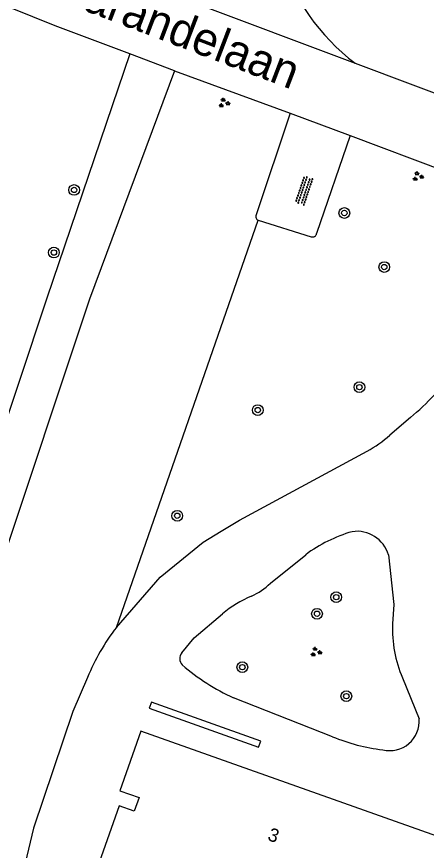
# Model space of a CAD drawing. Extents: x 128999 to 131010, y 395498 to 399007.
# Drawn here: x 130932.1 to 130962.7, y 397238.6 to 397300.7 of the extents above; entities that cross this region are included whole.
import ezdxf

# ---------------------------------------------------------------- set-up
doc = ezdxf.new("R2010")
doc.units = 0
for name, color, linetype in [('gg-afsc-muur', 7, 'Continuous'), ('gg-anno-huisnummerreeks BGT', 7, 'Continuous'), ('gg-anno-openbare ruimte label', 7, 'Continuous'), ('gg-bbg-hoofdgebouw', 7, 'Continuous'), ('gg-knt-onverhard', 7, 'Continuous'), ('gg-knt-verharding', 7, 'Continuous'), ('gt-grn-groengrens', 7, 'Continuous'), ('gt-symb-boom', 7, 'Continuous'), ('gt-symb-groenvak', 7, 'Continuous'), ('gt-symb-overige verharding', 7, 'Continuous')]:
    doc.layers.add(name, color=color, linetype=linetype)

# ---------------------------------------------------------------- blocks, each defined once
blk = doc.blocks.new('gt0-GRVAK')
at = {"layer": 'gt-symb-groenvak'}
for p, q in [((-0.11, 0.189), (-0.228, 0.24)), ((-0.182, 0.153), (0.088, 0.153)), ((-0.091, 0.211), (-0.156, 0.322)), ((-0.047, 0.214), (-0.047, 0.393)), ((-0.004, 0.211), (0.061, 0.322)), ((0.015, 0.189), (0.133, 0.24)), ((0.262, -0.052), (0.197, 0.059)), ((0.305, -0.049), (0.305, 0.13)), ((0.349, -0.052), (0.414, 0.059)), ((-0.245, -0.228), (-0.363, -0.177)), ((-0.318, -0.264), (-0.047, -0.264)), ((-0.226, -0.206), (-0.291, -0.095)), ((-0.183, -0.203), (-0.183, -0.024)), ((-0.139, -0.206), (-0.074, -0.095)), ((-0.12, -0.228), (-0.002, -0.177)), ((0.243, -0.074), (0.125, -0.023)), ((0.17, -0.11), (0.441, -0.11)), ((0.368, -0.074), (0.486, -0.023))]:
    blk.add_line(p, q, dxfattribs=at)
blk = doc.blocks.new('gt0-OVH')
at = {"layer": 'gt-symb-overige verharding'}
for points in [[(-0.972, 0.298), (-0.967, 0.308), (-0.965, 0.319), (-0.966, 0.33), (-0.971, 0.34), (-0.978, 0.348), (-0.988, 0.353), (-0.999, 0.355), (-1.01, 0.354), (-1.02, 0.349), (-1.028, 0.342), (-1.033, 0.332), (-1.035, 0.321), (-1.034, 0.31), (-1.029, 0.3), (-1.022, 0.292), (-1.012, 0.287), (-1.001, 0.285), (-0.99, 0.286), (-0.98, 0.291)], [(-0.872, 0.106), (-0.867, 0.116), (-0.865, 0.126), (-0.866, 0.137), (-0.871, 0.147), (-0.878, 0.156), (-0.888, 0.161), (-0.899, 0.163), (-0.91, 0.162), (-0.92, 0.157), (-0.928, 0.15), (-0.933, 0.14), (-0.935, 0.129), (-0.934, 0.118), (-0.929, 0.108), (-0.922, 0.1), (-0.912, 0.095), (-0.901, 0.092), (-0.89, 0.094), (-0.88, 0.098)], [(-0.772, 0.298), (-0.767, 0.308), (-0.765, 0.319), (-0.766, 0.33), (-0.771, 0.34), (-0.778, 0.348), (-0.788, 0.353), (-0.799, 0.355), (-0.81, 0.354), (-0.82, 0.349), (-0.828, 0.342), (-0.833, 0.332), (-0.835, 0.321), (-0.834, 0.31), (-0.829, 0.3), (-0.822, 0.292), (-0.812, 0.287), (-0.801, 0.285), (-0.79, 0.286), (-0.78, 0.291)], [(-0.672, 0.106), (-0.667, 0.116), (-0.665, 0.126), (-0.666, 0.137), (-0.671, 0.147), (-0.678, 0.156), (-0.688, 0.161), (-0.699, 0.163), (-0.71, 0.162), (-0.72, 0.157), (-0.728, 0.15), (-0.733, 0.14), (-0.735, 0.129), (-0.734, 0.118), (-0.729, 0.108), (-0.722, 0.1), (-0.712, 0.095), (-0.701, 0.092), (-0.69, 0.094), (-0.68, 0.098)], [(-0.572, 0.298), (-0.567, 0.308), (-0.565, 0.319), (-0.566, 0.33), (-0.571, 0.34), (-0.578, 0.348), (-0.588, 0.353), (-0.599, 0.355), (-0.61, 0.354), (-0.62, 0.349), (-0.628, 0.342), (-0.633, 0.332), (-0.635, 0.321), (-0.634, 0.31), (-0.629, 0.3), (-0.622, 0.292), (-0.612, 0.287), (-0.601, 0.285), (-0.59, 0.286), (-0.58, 0.291)], [(-0.472, 0.106), (-0.467, 0.116), (-0.465, 0.126), (-0.466, 0.137), (-0.471, 0.147), (-0.478, 0.156), (-0.488, 0.161), (-0.499, 0.163), (-0.51, 0.162), (-0.52, 0.157), (-0.528, 0.15), (-0.533, 0.14), (-0.535, 0.129), (-0.534, 0.118), (-0.529, 0.108), (-0.522, 0.1), (-0.512, 0.095), (-0.501, 0.092), (-0.49, 0.094), (-0.48, 0.098)], [(-0.372, 0.298), (-0.367, 0.308), (-0.365, 0.319), (-0.366, 0.33), (-0.371, 0.34), (-0.378, 0.348), (-0.388, 0.353), (-0.399, 0.355), (-0.41, 0.354), (-0.42, 0.349), (-0.428, 0.342), (-0.433, 0.332), (-0.435, 0.321), (-0.434, 0.31), (-0.429, 0.3), (-0.422, 0.292), (-0.412, 0.287), (-0.401, 0.285), (-0.39, 0.286), (-0.38, 0.291)], [(-0.272, 0.106), (-0.267, 0.116), (-0.265, 0.126), (-0.266, 0.137), (-0.271, 0.147), (-0.278, 0.156), (-0.288, 0.161), (-0.299, 0.163), (-0.31, 0.162), (-0.32, 0.157), (-0.328, 0.15), (-0.333, 0.14), (-0.335, 0.129), (-0.334, 0.118), (-0.329, 0.108), (-0.322, 0.1), (-0.312, 0.095), (-0.301, 0.092), (-0.29, 0.094), (-0.28, 0.098)], [(-0.172, 0.298), (-0.167, 0.308), (-0.165, 0.319), (-0.166, 0.33), (-0.171, 0.34), (-0.178, 0.348), (-0.188, 0.353), (-0.199, 0.355), (-0.21, 0.354), (-0.22, 0.349), (-0.228, 0.342), (-0.233, 0.332), (-0.235, 0.321), (-0.234, 0.31), (-0.229, 0.3), (-0.222, 0.292), (-0.212, 0.287), (-0.201, 0.285), (-0.19, 0.286), (-0.18, 0.291)], [(-0.072, 0.106), (-0.067, 0.116), (-0.065, 0.126), (-0.066, 0.137), (-0.071, 0.147), (-0.078, 0.156), (-0.088, 0.161), (-0.099, 0.163), (-0.11, 0.162), (-0.12, 0.157), (-0.128, 0.15), (-0.133, 0.14), (-0.135, 0.129), (-0.134, 0.118), (-0.129, 0.108), (-0.122, 0.1), (-0.112, 0.095), (-0.101, 0.092), (-0.09, 0.094), (-0.08, 0.098)], [(0.028, 0.298), (0.033, 0.308), (0.035, 0.319), (0.034, 0.33), (0.029, 0.34), (0.022, 0.348), (0.012, 0.353), (0.001, 0.355), (-0.01, 0.354), (-0.02, 0.349), (-0.028, 0.342), (-0.033, 0.332), (-0.035, 0.321), (-0.034, 0.31), (-0.029, 0.3), (-0.022, 0.292), (-0.012, 0.287), (-0.001, 0.285), (0.01, 0.286), (0.02, 0.291)], [(0.128, 0.106), (0.133, 0.116), (0.135, 0.126), (0.134, 0.137), (0.129, 0.147), (0.122, 0.156), (0.112, 0.161), (0.101, 0.163), (0.09, 0.162), (0.08, 0.157), (0.072, 0.15), (0.067, 0.14), (0.065, 0.129), (0.066, 0.118), (0.071, 0.108), (0.078, 0.1), (0.088, 0.095), (0.099, 0.092), (0.11, 0.094), (0.12, 0.098)], [(0.228, 0.298), (0.233, 0.308), (0.235, 0.319), (0.234, 0.33), (0.229, 0.34), (0.222, 0.348), (0.212, 0.353), (0.201, 0.355), (0.19, 0.354), (0.18, 0.349), (0.172, 0.342), (0.167, 0.332), (0.165, 0.321), (0.166, 0.31), (0.171, 0.3), (0.178, 0.292), (0.188, 0.287), (0.199, 0.285), (0.21, 0.286), (0.22, 0.291)], [(0.328, 0.106), (0.333, 0.116), (0.335, 0.126), (0.334, 0.137), (0.329, 0.147), (0.322, 0.156), (0.312, 0.161), (0.301, 0.163), (0.29, 0.162), (0.28, 0.157), (0.272, 0.15), (0.267, 0.14), (0.265, 0.129), (0.266, 0.118), (0.271, 0.108), (0.278, 0.1), (0.288, 0.095), (0.299, 0.092), (0.31, 0.094), (0.32, 0.098)], [(0.428, 0.298), (0.433, 0.308), (0.435, 0.319), (0.434, 0.33), (0.429, 0.34), (0.422, 0.348), (0.412, 0.353), (0.401, 0.355), (0.39, 0.354), (0.38, 0.349), (0.372, 0.342), (0.367, 0.332), (0.365, 0.321), (0.366, 0.31), (0.371, 0.3), (0.378, 0.292), (0.388, 0.287), (0.399, 0.285), (0.41, 0.286), (0.42, 0.291)], [(0.528, 0.106), (0.533, 0.116), (0.535, 0.126), (0.534, 0.137), (0.529, 0.147), (0.522, 0.156), (0.512, 0.161), (0.501, 0.163), (0.49, 0.162), (0.48, 0.157), (0.472, 0.15), (0.467, 0.14), (0.465, 0.129), (0.466, 0.118), (0.471, 0.108), (0.478, 0.1), (0.488, 0.095), (0.499, 0.092), (0.51, 0.094), (0.52, 0.098)], [(0.628, 0.298), (0.633, 0.308), (0.635, 0.319), (0.634, 0.33), (0.629, 0.34), (0.622, 0.348), (0.612, 0.353), (0.601, 0.355), (0.59, 0.354), (0.58, 0.349), (0.572, 0.342), (0.567, 0.332), (0.565, 0.321), (0.566, 0.31), (0.571, 0.3), (0.578, 0.292), (0.588, 0.287), (0.599, 0.285), (0.61, 0.286), (0.62, 0.291)], [(0.728, 0.106), (0.733, 0.116), (0.735, 0.126), (0.734, 0.137), (0.729, 0.147), (0.722, 0.156), (0.712, 0.161), (0.701, 0.163), (0.69, 0.162), (0.68, 0.157), (0.672, 0.15), (0.667, 0.14), (0.665, 0.129), (0.666, 0.118), (0.671, 0.108), (0.678, 0.1), (0.688, 0.095), (0.699, 0.092), (0.71, 0.094), (0.72, 0.098)], [(0.828, 0.298), (0.833, 0.308), (0.835, 0.319), (0.834, 0.33), (0.829, 0.34), (0.822, 0.348), (0.812, 0.353), (0.801, 0.355), (0.79, 0.354), (0.78, 0.349), (0.772, 0.342), (0.767, 0.332), (0.765, 0.321), (0.766, 0.31), (0.771, 0.3), (0.778, 0.292), (0.788, 0.287), (0.799, 0.285), (0.81, 0.286), (0.82, 0.291)], [(0.928, 0.106), (0.933, 0.116), (0.935, 0.126), (0.934, 0.137), (0.929, 0.147), (0.922, 0.156), (0.912, 0.161), (0.901, 0.163), (0.89, 0.162), (0.88, 0.157), (0.872, 0.15), (0.867, 0.14), (0.865, 0.129), (0.866, 0.118), (0.871, 0.108), (0.878, 0.1), (0.888, 0.095), (0.899, 0.092), (0.91, 0.094), (0.92, 0.098)], [(1.028, 0.298), (1.033, 0.308), (1.035, 0.319), (1.034, 0.33), (1.029, 0.34), (1.022, 0.348), (1.012, 0.353), (1.001, 0.355), (0.99, 0.354), (0.98, 0.349), (0.972, 0.342), (0.967, 0.332), (0.965, 0.321), (0.966, 0.31), (0.971, 0.3), (0.978, 0.292), (0.988, 0.287), (0.999, 0.285), (1.01, 0.286), (1.02, 0.291)], [(-0.972, -0.142), (-0.967, -0.132), (-0.965, -0.121), (-0.966, -0.11), (-0.971, -0.1), (-0.978, -0.092), (-0.988, -0.087), (-0.999, -0.085), (-1.01, -0.086), (-1.02, -0.091), (-1.028, -0.098), (-1.033, -0.108), (-1.035, -0.119), (-1.034, -0.13), (-1.029, -0.14), (-1.022, -0.148), (-1.012, -0.153), (-1.001, -0.155), (-0.99, -0.154), (-0.98, -0.149)], [(-0.872, -0.334), (-0.867, -0.324), (-0.865, -0.314), (-0.866, -0.303), (-0.871, -0.293), (-0.878, -0.284), (-0.888, -0.279), (-0.899, -0.277), (-0.91, -0.278), (-0.92, -0.283), (-0.928, -0.29), (-0.933, -0.3), (-0.935, -0.311), (-0.934, -0.322), (-0.929, -0.332), (-0.922, -0.34), (-0.912, -0.345), (-0.901, -0.348), (-0.89, -0.346), (-0.88, -0.342)], [(-0.772, -0.142), (-0.767, -0.132), (-0.765, -0.121), (-0.766, -0.11), (-0.771, -0.1), (-0.778, -0.092), (-0.788, -0.087), (-0.799, -0.085), (-0.81, -0.086), (-0.82, -0.091), (-0.828, -0.098), (-0.833, -0.108), (-0.835, -0.119), (-0.834, -0.13), (-0.829, -0.14), (-0.822, -0.148), (-0.812, -0.153), (-0.801, -0.155), (-0.79, -0.154), (-0.78, -0.149)], [(-0.672, -0.334), (-0.667, -0.324), (-0.665, -0.314), (-0.666, -0.303), (-0.671, -0.293), (-0.678, -0.284), (-0.688, -0.279), (-0.699, -0.277), (-0.71, -0.278), (-0.72, -0.283), (-0.728, -0.29), (-0.733, -0.3), (-0.735, -0.311), (-0.734, -0.322), (-0.729, -0.332), (-0.722, -0.34), (-0.712, -0.345), (-0.701, -0.348), (-0.69, -0.346), (-0.68, -0.342)], [(-0.572, -0.142), (-0.567, -0.132), (-0.565, -0.121), (-0.566, -0.11), (-0.571, -0.1), (-0.578, -0.092), (-0.588, -0.087), (-0.599, -0.085), (-0.61, -0.086), (-0.62, -0.091), (-0.628, -0.098), (-0.633, -0.108), (-0.635, -0.119), (-0.634, -0.13), (-0.629, -0.14), (-0.622, -0.148), (-0.612, -0.153), (-0.601, -0.155), (-0.59, -0.154), (-0.58, -0.149)], [(-0.472, -0.334), (-0.467, -0.324), (-0.465, -0.314), (-0.466, -0.303), (-0.471, -0.293), (-0.478, -0.284), (-0.488, -0.279), (-0.499, -0.277), (-0.51, -0.278), (-0.52, -0.283), (-0.528, -0.29), (-0.533, -0.3), (-0.535, -0.311), (-0.534, -0.322), (-0.529, -0.332), (-0.522, -0.34), (-0.512, -0.345), (-0.501, -0.348), (-0.49, -0.346), (-0.48, -0.342)], [(-0.372, -0.142), (-0.367, -0.132), (-0.365, -0.121), (-0.366, -0.11), (-0.371, -0.1), (-0.378, -0.092), (-0.388, -0.087), (-0.399, -0.085), (-0.41, -0.086), (-0.42, -0.091), (-0.428, -0.098), (-0.433, -0.108), (-0.435, -0.119), (-0.434, -0.13), (-0.429, -0.14), (-0.422, -0.148), (-0.412, -0.153), (-0.401, -0.155), (-0.39, -0.154), (-0.38, -0.149)], [(-0.272, -0.334), (-0.267, -0.324), (-0.265, -0.314), (-0.266, -0.303), (-0.271, -0.293), (-0.278, -0.284), (-0.288, -0.279), (-0.299, -0.277), (-0.31, -0.278), (-0.32, -0.283), (-0.328, -0.29), (-0.333, -0.3), (-0.335, -0.311), (-0.334, -0.322), (-0.329, -0.332), (-0.322, -0.34), (-0.312, -0.345), (-0.301, -0.348), (-0.29, -0.346), (-0.28, -0.342)], [(-0.172, -0.142), (-0.167, -0.132), (-0.165, -0.121), (-0.166, -0.11), (-0.171, -0.1), (-0.178, -0.092), (-0.188, -0.087), (-0.199, -0.085), (-0.21, -0.086), (-0.22, -0.091), (-0.228, -0.098), (-0.233, -0.108), (-0.235, -0.119), (-0.234, -0.13), (-0.229, -0.14), (-0.222, -0.148), (-0.212, -0.153), (-0.201, -0.155), (-0.19, -0.154), (-0.18, -0.149)], [(-0.072, -0.334), (-0.067, -0.324), (-0.065, -0.314), (-0.066, -0.303), (-0.071, -0.293), (-0.078, -0.284), (-0.088, -0.279), (-0.099, -0.277), (-0.11, -0.278), (-0.12, -0.283), (-0.128, -0.29), (-0.133, -0.3), (-0.135, -0.311), (-0.134, -0.322), (-0.129, -0.332), (-0.122, -0.34), (-0.112, -0.345), (-0.101, -0.348), (-0.09, -0.346), (-0.08, -0.342)], [(0.028, -0.142), (0.033, -0.132), (0.035, -0.121), (0.034, -0.11), (0.029, -0.1), (0.022, -0.092), (0.012, -0.087), (0.001, -0.085), (-0.01, -0.086), (-0.02, -0.091), (-0.028, -0.098), (-0.033, -0.108), (-0.035, -0.119), (-0.034, -0.13), (-0.029, -0.14), (-0.022, -0.148), (-0.012, -0.153), (-0.001, -0.155), (0.01, -0.154), (0.02, -0.149)], [(0.128, -0.334), (0.133, -0.324), (0.135, -0.314), (0.134, -0.303), (0.129, -0.293), (0.122, -0.284), (0.112, -0.279), (0.101, -0.277), (0.09, -0.278), (0.08, -0.283), (0.072, -0.29), (0.067, -0.3), (0.065, -0.311), (0.066, -0.322), (0.071, -0.332), (0.078, -0.34), (0.088, -0.345), (0.099, -0.348), (0.11, -0.346), (0.12, -0.342)], [(0.228, -0.142), (0.233, -0.132), (0.235, -0.121), (0.234, -0.11), (0.229, -0.1), (0.222, -0.092), (0.212, -0.087), (0.201, -0.085), (0.19, -0.086), (0.18, -0.091), (0.172, -0.098), (0.167, -0.108), (0.165, -0.119), (0.166, -0.13), (0.171, -0.14), (0.178, -0.148), (0.188, -0.153), (0.199, -0.155), (0.21, -0.154), (0.22, -0.149)], [(0.328, -0.334), (0.333, -0.324), (0.335, -0.314), (0.334, -0.303), (0.329, -0.293), (0.322, -0.284), (0.312, -0.279), (0.301, -0.277), (0.29, -0.278), (0.28, -0.283), (0.272, -0.29), (0.267, -0.3), (0.265, -0.311), (0.266, -0.322), (0.271, -0.332), (0.278, -0.34), (0.288, -0.345), (0.299, -0.348), (0.31, -0.346), (0.32, -0.342)], [(0.428, -0.142), (0.433, -0.132), (0.435, -0.121), (0.434, -0.11), (0.429, -0.1), (0.422, -0.092), (0.412, -0.087), (0.401, -0.085), (0.39, -0.086), (0.38, -0.091), (0.372, -0.098), (0.367, -0.108), (0.365, -0.119), (0.366, -0.13), (0.371, -0.14), (0.378, -0.148), (0.388, -0.153), (0.399, -0.155), (0.41, -0.154), (0.42, -0.149)], [(0.528, -0.334), (0.533, -0.324), (0.535, -0.314), (0.534, -0.303), (0.529, -0.293), (0.522, -0.284), (0.512, -0.279), (0.501, -0.277), (0.49, -0.278), (0.48, -0.283), (0.472, -0.29), (0.467, -0.3), (0.465, -0.311), (0.466, -0.322), (0.471, -0.332), (0.478, -0.34), (0.488, -0.345), (0.499, -0.348), (0.51, -0.346), (0.52, -0.342)], [(0.628, -0.142), (0.633, -0.132), (0.635, -0.121), (0.634, -0.11), (0.629, -0.1), (0.622, -0.092), (0.612, -0.087), (0.601, -0.085), (0.59, -0.086), (0.58, -0.091), (0.572, -0.098), (0.567, -0.108), (0.565, -0.119), (0.566, -0.13), (0.571, -0.14), (0.578, -0.148), (0.588, -0.153), (0.599, -0.155), (0.61, -0.154), (0.62, -0.149)], [(0.728, -0.334), (0.733, -0.324), (0.735, -0.314), (0.734, -0.303), (0.729, -0.293), (0.722, -0.284), (0.712, -0.279), (0.701, -0.277), (0.69, -0.278), (0.68, -0.283), (0.672, -0.29), (0.667, -0.3), (0.665, -0.311), (0.666, -0.322), (0.671, -0.332), (0.678, -0.34), (0.688, -0.345), (0.699, -0.348), (0.71, -0.346), (0.72, -0.342)], [(0.828, -0.142), (0.833, -0.132), (0.835, -0.121), (0.834, -0.11), (0.829, -0.1), (0.822, -0.092), (0.812, -0.087), (0.801, -0.085), (0.79, -0.086), (0.78, -0.091), (0.772, -0.098), (0.767, -0.108), (0.765, -0.119), (0.766, -0.13), (0.771, -0.14), (0.778, -0.148), (0.788, -0.153), (0.799, -0.155), (0.81, -0.154), (0.82, -0.149)], [(0.928, -0.334), (0.933, -0.324), (0.935, -0.314), (0.934, -0.303), (0.929, -0.293), (0.922, -0.284), (0.912, -0.279), (0.901, -0.277), (0.89, -0.278), (0.88, -0.283), (0.872, -0.29), (0.867, -0.3), (0.865, -0.311), (0.866, -0.322), (0.871, -0.332), (0.878, -0.34), (0.888, -0.345), (0.899, -0.348), (0.91, -0.346), (0.92, -0.342)], [(1.028, -0.142), (1.033, -0.132), (1.035, -0.121), (1.034, -0.11), (1.029, -0.1), (1.022, -0.092), (1.012, -0.087), (1.001, -0.085), (0.99, -0.086), (0.98, -0.091), (0.972, -0.098), (0.967, -0.108), (0.965, -0.119), (0.966, -0.13), (0.971, -0.14), (0.978, -0.148), (0.988, -0.153), (0.999, -0.155), (1.01, -0.154), (1.02, -0.149)]]:
    blk.add_lwpolyline(points, close=True, dxfattribs=at)
blk = doc.blocks.new('gt0-BOOM')
at = {"layer": 'gt-symb-boom'}
for radius in [0.4, 0.2]:
    blk.add_circle((0, 0), radius, dxfattribs=at)

msp = doc.modelspace()

# ---------------------------------------------------------------- linework, layer by layer
at = {"layer": 'gg-afsc-muur'}
msp.add_lwpolyline([(130942.183, 397249.613), (130942.018, 397249.151), (130950.168, 397246.241), (130950.333, 397246.703), (130942.183, 397249.613)], dxfattribs=at)
at = {"layer": 'gg-bbg-hoofdgebouw'}
msp.add_lwpolyline([(130941.403, 397247.45), (130939.824, 397242.995), (130941.256, 397242.487), (130940.898, 397241.479), (130939.787, 397241.873), (130937.69, 397235.958), (130937.379, 397236.068), (130936.291, 397232.998), (130936.753, 397232.834), (130937.761, 397235.679), (130954.725, 397229.666), (130953.717, 397226.821), (130964.549, 397222.982), (130964.709, 397223.434), (130964.246, 397223.602), (130969.809, 397239.271), (130970.27, 397239.108), (130970.434, 397239.569), (130964.651, 397241.626), (130963.88, 397239.459), (130941.403, 397247.45)], dxfattribs=at)
at = {"layer": 'gg-knt-onverhard'}
for points in [[(130940.57, 397297.93), (130934.38, 397279.73), (130928.097, 397260.858)], [(130943.913, 397296.677), (130937.57, 397279.65), (130883.072, 397116.121), (130913.04, 397106.44), (130925.137, 397102.908)]]:
    msp.add_lwpolyline(points, dxfattribs=at)
msp.add_arc((130966.856, 397309.781), 15.731, 161.32672, 232.94647, dxfattribs=at)
at = {"layer": 'gg-knt-verharding'}
for p, q in [((130945.11, 397301.83), (130957.377, 397297.227)), ((130943.913, 397296.677), (130940.57, 397297.93)), ((130943.913, 397296.677), (130952.535, 397293.506)), ((130952.535, 397293.506), (130949.984, 397285.92)), ((130952.535, 397293.506), (130956.988, 397291.834)), ((130956.988, 397291.834), (130954.499, 397284.534)), ((130956.988, 397291.834), (130966.811, 397288.142)), ((130950.141, 397285.526), (130954.094, 397284.292)), ((130961.493, 397270.82), (130959.949, 397269.503)), ((130951.052, 397258.475), (130953.683, 397260.587)), ((130960.898, 397251.421), (130962.137, 397248.366)), ((130955.692, 397247.027), (130948.306, 397249.929))]:
    msp.add_line(p, q, dxfattribs=at)
for points in [[(130940.57, 397297.93), (130935.01, 397300.02), (130923.19, 397304.78), (130902.042, 397312.994)], [(130957.377, 397297.227), (130986.686, 397286.229), (130986.61, 397286.046)], [(130939.565, 397255.172), (130942.835, 397258.924), (130946.046, 397261.52), (130947.382, 397262.356), (130948.744, 397263.156), (130958.277, 397268.311)], [(130959.855, 397260.577), (130960.258, 397256.884), (130960.161, 397255.431)], [(130944.452, 397253.281), (130945.369, 397254.395), (130947.49, 397256.181)], [(130937.417, 397251.448), (130936.328, 397248.897), (130933.386, 397240.214), (130932.759, 397237.588), (130932.534, 397236.009), (130932.242, 397234.441)]]:
    msp.add_lwpolyline(points, dxfattribs=at)
for centre, radius, start, end in [((130950.258, 397285.801), 0.299, 156.51424, 246.93807), ((130954.186, 397284.598), 0.32, 253.34124, 348.378), ((130948.278, 397286.64), 20.613, 309.87357, 323.51866), ((130953.344, 397276.999), 9.99, 299.58716, 311.3844), ((130960.057, 397252.125), 10.594, 105.99422, 126.98986), ((130957.507, 397259.89), 2.447, 16.29793, 98.66967), ((130947.897, 397261.561), 4.413, 293.17446, 315.62968), ((130952.934, 397249.758), 8.42, 113.07311, 130.28194), ((130952.471, 397245.246), 16.281, 142.43704, 157.61034), ((130969.243, 397255.027), 9.091, 177.45537, 203.37303), ((130944.955, 397252.848), 0.664, 139.30058, 224.64929), ((130954.573, 397263.902), 15.314, 228.78536, 245.84271), ((130959.952, 397248.18), 2.193, 256.15813, 4.8771), ((130960.986, 397259.637), 13.676, 247.2267, 263.45538)]:
    msp.add_arc(centre, radius, start, end, dxfattribs=at)
at = {"layer": 'gt-grn-groengrens'}
msp.add_line((130939.565, 397255.172), (130950.141, 397285.526), dxfattribs=at)

# ---------------------------------------------------------------- block references
at = {"layer": 'gt-symb-boom'}
for p in [(130936.416, 397287.784), (130956.566, 397286.066), (130934.908, 397283.119), (130959.544, 397282.038), (130957.688, 397273.084), (130950.112, 397271.374), (130944.106, 397263.497), (130955.96, 397257.429), (130954.529, 397256.191), (130948.96, 397252.21), (130956.715, 397250.048)]:
    msp.add_blockref('gt0-BOOM', p, dxfattribs=at)
at = {"layer": 'gt-symb-groenvak'}
for p in [(130947.587, 397294.269), (130962.039, 397288.792), (130954.436, 397253.339)]:
    msp.add_blockref('gt0-GRVAK', p, dxfattribs=at)
at = {"layer": 'gt-symb-overige verharding', "rotation": -108.67058341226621}
msp.add_blockref('gt0-OVH', (130953.563, 397287.74), dxfattribs=at)

# ---------------------------------------------------------------- texts
at = {"layer": 'gg-anno-huisnummerreeks BGT'}
msp.add_text('3', height=1, rotation=340.4, dxfattribs=at).set_placement((130950.78, 397239.34))
at = {"layer": 'gg-anno-openbare ruimte label'}
msp.add_text('Warandelaan', height=2.5, rotation=339.1, dxfattribs=at).set_placement((130934.035, 397302.36))

doc.saveas('drawing.dxf')
